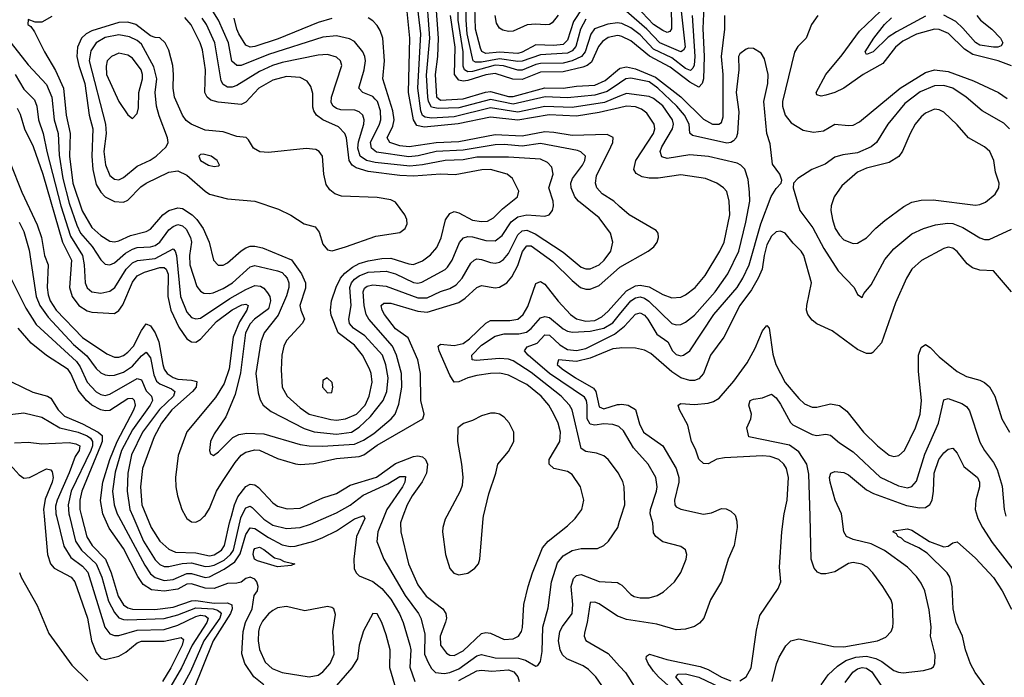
# Model space of a CAD drawing. Header units: inches. Extents: x 884549 to 1028252, y 526810 to 653624.
# Tile 607 of 656: x 967352 to 971698, y 559288 to 562192. Entities that reach past the tile are written whole.
import ezdxf

# ---------------------------------------------------------------- set-up
doc = ezdxf.new("R2010")
doc.units = ezdxf.units.IN
doc.header["$MEASUREMENT"] = 0
for name, color, linetype in [('A9565', 7, 'Continuous'), ('A9566', 7, 'Continuous'), ('A9575', 7, 'Continuous'), ('A9576', 7, 'Continuous')]:
    doc.layers.add(name, color=color, linetype=linetype)

msp = doc.modelspace()

# ---------------------------------------------------------------- linework, layer by layer
at = {"layer": 'A9565', "color": 5}
for points, elevation in [([(967459.6, 560000), (967474.2, 559830), (967488.3, 559790), (967504.3, 559770), (967578.8, 559730), (967595.1, 559710), (967651.5, 559550), (967668.5, 559450), (967690, 559398.5), (967710, 559373.4), (967730, 559367), (967790, 559381.8), (967821, 559399), (967870, 559441.1), (967890, 559448.5), (967990, 559448.2), (968064.7, 559464.7), (968074.9, 559454.9), (968069.3, 559430), (968018.7, 559330), (967982.2, 559270)], 2620), ([(967513.9, 560000), (967546.9, 559866.9), (967578, 559818), (967630, 559779.5), (967652.2, 559752.2), (967728.1, 559510), (967750, 559480.7), (967770, 559472.9), (967790, 559472.8), (967870, 559497), (967990, 559500), (968050, 559518), (968130, 559557.2), (968150, 559562.3), (968170, 559560.4), (968184.4, 559550), (968177.8, 559530), (968113.5, 559430), (968066.5, 559330), (968019.9, 559250)], 2640), ([(967571.6, 560000), (967598.6, 559890), (967625.2, 559850), (967689.9, 559789.9), (967714.9, 559730), (967744.8, 559624.8), (967770, 559574), (967790, 559551.7), (967810, 559543.2), (967830, 559541.5), (967990, 559548.4), (968050, 559564.4), (968130, 559595.6), (968206.4, 559590), (968225.1, 559585.1), (968236.7, 559576.7), (968240.8, 559570), (968235.2, 559550), (968164.5, 559450), (968105.4, 559314.6), (968060.7, 559230)], 2660), ([(967625.3, 560000), (967648.3, 559908.3), (967671.6, 559870), (967730.8, 559810), (967756.6, 559750), (967786.9, 559646.9), (967810, 559608.6), (967830, 559595.1), (967850, 559589.8), (967948, 559588), (968030, 559598.1), (968110, 559625.5), (968130, 559626.8), (968210, 559616.4), (968270, 559616.6), (968287.7, 559607.7), (968290.4, 559590), (968283.1, 559570), (968205.5, 559450), (968117.6, 559230)], 2680), ([(968430, 559255.7), (968385.7, 559290), (968345.4, 559350), (968332.7, 559392.7), (968337.8, 559490), (968348.8, 559530), (968378.8, 559590), (968387.2, 559650), (968402, 559670), (968404.6, 559690), (968399.1, 559710), (968390, 559722), (968370, 559730.3), (968350, 559725), (968330, 559708.4), (968310, 559703.5), (968270, 559702.9), (968210, 559680.4), (968170, 559682.2), (968110, 559701.7), (968090, 559699.4), (968050, 559678.2), (967990, 559668.1), (967934.4, 559674.4), (967897.5, 559697.5), (967872.9, 559732.9), (967810, 559856.9), (967746.8, 559946.8), (967723.8, 560000)], 2720), ([(967788.3, 560000), (967904, 559784), (967930, 559745.4), (967950, 559728.4), (967990, 559715.5), (968030, 559720.9), (968090, 559747.2), (968110, 559747.2), (968170, 559729), (968190, 559732), (968254.8, 559765.2), (968301.9, 559798.1), (968325.9, 559834.1), (968350, 559918.7), (968370, 559948.7), (968390, 559945.8), (968450, 559905.4), (968510, 559873.8), (968546.3, 559866.3), (968567.7, 559867.7), (968650, 559889.1), (968690, 559905.4), (968750, 559935.1), (968830, 559987.7), (968863.8, 560000)], 2740), ([(967851.8, 560000), (967899.1, 559890), (967950, 559806.4), (967970, 559785.8), (967990, 559777.7), (968010, 559777.1), (968069.6, 559790.4), (968110, 559793.7), (968170, 559778), (968190, 559778.5), (968210, 559782.9), (968254.7, 559805.3), (968282.8, 559830), (968295.2, 559850), (968327.7, 559992.3), (968331.5, 560000)], 2760), ([(967911.6, 560000), (967932.2, 559950), (967970.1, 559890), (968010, 559853.6), (968040.5, 559840.5), (968130, 559837.6), (968190, 559825.4), (968210, 559828.4), (968242.8, 559850), (968255.7, 559870), (968278.1, 559970), (968286.6, 560000)], 2780), ([(968084, 560000), (968089.5, 559990), (968110, 559974.3), (968130, 559972.8), (968150, 559983), (968166.6, 560000)], 2820), ([(968417, 560000), (968430, 559986.9), (968470, 559960.8), (968530, 559944.8), (968590, 559949.2), (968635.7, 559964.3), (968717, 560000)], 2760), ([(968871, 560000), (968875.6, 559990), (968838.8, 559910), (968827.2, 559810), (968829, 559769), (968837.6, 559750), (968850, 559736.9), (968910, 559711.4), (968950, 559680.4), (968990, 559632.8), (969027.9, 559567.9), (969044.4, 559530), (969074.6, 559430), (969077.9, 559410), (969073.3, 559333.3), (969095.4, 559270)], 2740), ([(968960.4, 560000), (968933.3, 559930), (968928.7, 559888.7), (968959.8, 559810), (969052.9, 559650), (969111.8, 559570), (969121.9, 559550), (969140.5, 559480.5), (969139.4, 559390), (969154.2, 559354.2), (969170, 559326.6), (969187.8, 559310), (969225.2, 559305.2), (969250, 559309.8), (969290, 559326.1), (969370, 559383.5), (969390, 559388.4), (969450, 559374), (969553.2, 559373.2), (969583.8, 559363.8), (969630, 559338.3), (969638.8, 559341.2), (969650, 559358.8), (969657.5, 559402.5), (969660.5, 559510), (969684.4, 559595.6), (969699.4, 559710), (969725.8, 559794.2), (969750, 559825.4), (969790, 559848), (969830, 559857.4), (969902.6, 559857.4), (969930, 559870.2), (969950.8, 559890), (969991.4, 559950), (970000, 559977.1)], 2760), ([(969043.5, 560000), (969032.3, 559970), (969033.7, 559930), (969068.8, 559790), (969110, 559696.3), (969145.9, 559645.9), (969219.4, 559590), (969233, 559570), (969235.6, 559550), (969231.5, 559531.5), (969208.3, 559470), (969210, 559430.4), (969235.1, 559395.1), (969250, 559385.5), (969270, 559384.7), (969310, 559406), (969390, 559482), (969410, 559486.6), (969430, 559483.4), (969490, 559456), (969530, 559458.3), (969553.8, 559470), (969567.5, 559490), (969571.8, 559508.2), (969577.8, 559610), (969596.2, 559690), (969614.8, 559750), (969659.7, 559860.3), (969683.9, 559890), (969770, 559957.6), (969802.9, 559990), (969810.4, 560000)], 2780), ([(969237.2, 560000), (969230, 559986.6), (969219.5, 559950), (969218.7, 559930), (969231.2, 559830), (969250, 559769.2), (969268.3, 559748.3), (969290, 559740.1), (969330, 559748.3), (969360.3, 559770), (969376.4, 559790), (969383.5, 559810), (969397.5, 559990), (969399.7, 560000)], 2820), ([(967351.7, 559751.7), (967359.3, 559730), (967430, 559605.8), (967481.1, 559481.1), (967581.6, 559341.6), (967652.5, 559272.5)], 2580), ([(969950.8, 559210), (969894.2, 559290), (969862.5, 559322.5), (969839.3, 559339.3), (969767.2, 559370), (969747.3, 559387.3), (969737.4, 559410), (969730.8, 559450), (969736, 559490), (969747.2, 559512.8), (969790.8, 559570), (969793.8, 559610), (969785.4, 559690), (969795.8, 559724.2), (969810, 559738.3), (969830, 559742.3), (969910, 559711.4), (969990, 559706.8), (970000, 559701.4)], 2740), ([(970000, 559554.8), (969990, 559558.7), (969910, 559612.7), (969890, 559620.8), (969870, 559618.5), (969857.3, 559530), (969844.9, 559484.9), (969843.5, 559470), (969850.7, 559450.7), (969950, 559393.9), (970000, 559338.1)], 2720), ([(969015.7, 559230), (968986, 559330), (968986.7, 559410), (968970, 559476), (968950, 559530.5), (968930, 559568), (968910, 559570.3), (968870, 559494), (968850, 559431), (968843.1, 559370), (968818, 559330), (968710, 559207.3)], 2720), ([(969290, 559274.9), (969370, 559317.5), (969390, 559320.1), (969435.3, 559315.3), (969510, 559320.7), (969532.5, 559312.5), (969550.1, 559290), (969556.4, 559270)], 2740)]:
    msp.add_lwpolyline(points, dxfattribs=dict(at, elevation=elevation))
for points, elevation in [([(968490, 559775.6), (968402.3, 559802.3), (968387.9, 559810), (968382.9, 559830), (968385.9, 559850), (968390, 559857.3), (968410, 559863.1), (968430, 559852.8), (968476, 559816), (968500.3, 559810), (968519.4, 559799.4), (968566.8, 559790), (968550, 559782.4)], 2720), ([(968710, 559601.1), (968610, 559582.2), (968530, 559600.8), (968490, 559594.4), (968470, 559583.7), (968450, 559567.9), (968423.5, 559536.5), (968410.5, 559510), (968406.5, 559490), (968405, 559450), (968411, 559411), (968435.9, 559355.9), (968466.9, 559326.9), (968510, 559310.1), (968630, 559290.7), (968670, 559298.1), (968690, 559312.7), (968722.9, 559350), (968739.6, 559390), (968734.6, 559490), (968746, 559566), (968738.3, 559590), (968730, 559596.8)], 2740)]:
    msp.add_lwpolyline(points, close=True, dxfattribs=dict(at, elevation=elevation))
at = {"layer": 'A9566', "color": 5}
for points, elevation in [([(970000, 561802.7), (969910, 561781.6), (969810, 561766.2), (969688.3, 561771.7), (969550, 561747.5), (969430, 561762.1), (969287.8, 561732.2), (969137.5, 561717.5), (969104.2, 561724.2), (969090.6, 561750), (969068.4, 561870), (969074.1, 562110), (969051.9, 562331.9)], 2780), ([(970000, 561853.5), (969933.6, 561826.4), (969790, 561804.2), (969670, 561808.1), (969550, 561783.3), (969430, 561802.8), (969270, 561762.7), (969170, 561756.6), (969141.1, 561761.1), (969129.4, 561769.4), (969122.8, 561790), (969109.8, 561889.8), (969121.8, 562130), (969099.5, 562330)], 2760), ([(970000, 561911.9), (969944.6, 561875.4), (969890, 561858.8), (969770, 561847.2), (969671.8, 561851.8), (969530, 561819.4), (969430, 561839.7), (969290, 561802.9), (969199.4, 561799.4), (969170, 561806), (969156.7, 561830), (969152.9, 561850), (969146.8, 561946.8), (969161.6, 562110), (969145.4, 562330)], 2740), ([(969187.2, 562272.8), (969199.2, 562110), (969196.1, 562030), (969185.9, 561950), (969191, 561851), (969210, 561836.5), (969310, 561841.7), (969407.6, 561872.4), (969430, 561875.1), (969510, 561852.4), (969530, 561852.4), (969670, 561890.5), (969751, 561889), (969810, 561898.2), (969890, 561902.3), (969936.1, 561923.9), (970000, 561975.8)], 2720), ([(970000, 562176.4), (969990, 562177.9), (969948.2, 562171.8), (969888.9, 562151.1), (969872.1, 562127.9), (969848.3, 562050), (969831.3, 562028.7), (969790.5, 562009.5), (969750, 562000.3), (969650, 561997.8), (969630, 561993.9), (969570, 561968.8), (969550, 561969.7), (969487.7, 561987.7), (969450, 561990.7), (969350, 561962.5), (969330, 561962.1), (969315.6, 561970), (969310, 561986.4), (969309.8, 562050), (969287.9, 562190), (969288.7, 562270)], 2660), ([(969850, 562193.7), (969826.6, 562150), (969807, 562073), (969790, 562054.5), (969770, 562044.4), (969650, 562036.9), (969570, 562009), (969550, 562007.3), (969470, 562019.7), (969390, 562004.6), (969363.7, 562003.7), (969354, 562010), (969350, 562022.2), (969327.3, 562130), (969322.9, 562190), (969323.5, 562270)], 2640), ([(969836.4, 562243.6), (969796.5, 562183.5), (969770, 562101.4), (969750, 562082.7), (969710, 562078.4), (969630, 562080.8), (969570, 562048.3), (969550, 562042.8), (969470, 562048.9), (969410, 562042.9), (969392.1, 562052.1), (969385.6, 562065.6), (969363.9, 562150), (969360.8, 562250)], 2620), ([(967331.8, 561950), (967370, 561885.6), (967417.6, 561837.6), (967427.5, 561810), (967434.7, 561750), (967456.2, 561690), (967472, 561610), (967533.6, 561370), (967576.2, 561236.2), (967628.9, 561150), (967637.4, 561110), (967641.1, 561030), (967650, 561007.7), (967670, 560990.8), (967710, 560984.6), (967750, 560993.1), (967772.6, 561010), (967821.5, 561090), (967850, 561118), (967871.4, 561128.6), (967950, 561138.2), (968030, 561179.8), (968038.6, 561170), (968043.8, 561150), (968062.1, 560970), (968090, 560900.9), (968110, 560877.5), (968130, 560870.6), (968150, 560874.3), (968279.5, 560960.5), (968350, 561001), (968390, 561017.7), (968415.2, 561015.2), (968430, 561006), (968446.1, 560986.1), (968455.5, 560970), (968459.4, 560950), (968450, 560914.9), (968388.9, 560870), (968370, 560849.4), (968349.3, 560810), (968327.3, 560632.7), (968303.7, 560536.3), (968261.4, 560438.6), (968210, 560363.6), (968194.6, 560330), (968190.5, 560290.5), (968194.8, 560274.8), (968207.9, 560267.9), (968230, 560284.4), (968292.6, 560347.4), (968319.9, 560360.1), (968354.3, 560365.7), (968430, 560363), (968590, 560316.6), (968630, 560309.7), (968688.3, 560308.3), (968830, 560318.4), (968870, 560335.6), (968914.6, 560365.4), (968991, 560430), (969008.7, 560450), (969025.7, 560494.3), (969039.1, 560570), (969037.7, 560630), (969015.7, 560710), (968996.8, 560750), (968892.8, 560870), (968881, 560890), (968871.8, 560930), (968867.8, 560990), (968873.9, 561006.1), (968885.3, 561014.7), (968910, 561020.6), (968970, 561014.8), (969110, 560964.2), (969150, 560963.3), (969208.8, 560991.2), (969250, 561004.6), (969278.3, 561021.7), (969304.7, 561050), (969343.6, 561116.4), (969358.5, 561130), (969370, 561135.3), (969390, 561133.2), (969430, 561119.1), (969450, 561116.9), (969470, 561121.2), (969487.3, 561132.7), (969510, 561158.9), (969550, 561241.5), (969570, 561259.4), (969590, 561262), (969626.7, 561246.7), (969750, 561165.3), (969830, 561099.9), (969850, 561091.8), (969870, 561091.3), (969910, 561110.1), (969931.6, 561130), (969960.8, 561170), (969969.2, 561210), (969960.2, 561250), (969910, 561316.3), (969818.5, 561390), (969802.7, 561410), (969785.4, 561450), (969785, 561470), (969791.2, 561490), (969835.5, 561550), (969846.5, 561570), (969848.9, 561590), (969828.9, 561608.9), (969813.7, 561613.7), (969650, 561645.1), (969570, 561633.7), (969490, 561640.4), (969450, 561639), (969310, 561615.2), (969190.8, 561609.2), (969110.2, 561590.2), (969070, 561586.3), (968927.5, 561607.5), (968905.1, 561625.1), (968900.7, 561650), (968940.8, 561730), (968946.6, 561750), (968945, 561790), (968930.9, 561830), (968921.3, 561841.3), (968910, 561852.2), (968866.9, 561870), (968849.3, 561889.3), (968871.7, 561970), (968877.9, 562010), (968875.2, 562030), (968866.2, 562050), (968830, 562095.2), (968808, 562108), (968750, 562120.8), (968690, 562114.7), (968450, 562038.4), (968330, 561989.5), (968310, 561988.9), (968289.1, 562009.1), (968274.1, 562090), (968230, 562190), (968205, 562230)], 2840), ([(967493.4, 562206.6), (967450, 562181), (967420.5, 562180.5), (967390, 562192.7), (967388.5, 562170), (967401.6, 562161.6), (967418.2, 562138.2), (967461.1, 562050), (967510, 561968.2), (967545.2, 561890), (967557.7, 561770), (967575.6, 561690), (967572.3, 561590), (967586.1, 561470), (967628.1, 561348.1), (967670, 561274.3), (967710, 561238.7), (967750, 561214.5), (967770, 561211), (967790, 561215), (967841, 561239), (967910, 561257.3), (967930, 561267.4), (967983.5, 561330), (968010, 561349.7), (968050, 561361.6), (968070, 561358.4), (968114, 561330), (968133.7, 561310), (968161.3, 561270), (968188.1, 561210), (968206.8, 561130), (968228.1, 561108.1), (968250, 561107.9), (968270, 561118.4), (968330, 561171.2), (968350, 561184.9), (968370, 561191.4), (968390, 561191.8), (968423.9, 561183.9), (968552.3, 561132.3), (968596.5, 561070), (968613.1, 561030), (968613, 561007), (968588.7, 560930), (968592.4, 560910), (968609.4, 560870), (968598.9, 560850), (968530, 560775.2), (968517.3, 560750), (968508.6, 560710), (968505.5, 560645.5), (968510.2, 560570), (968533.2, 560530), (968590, 560478.2), (968630, 560450.7), (968726, 560426), (968750, 560423.9), (968790, 560429.6), (968839.2, 560450), (968876.5, 560490), (968894.6, 560530), (968907.9, 560592.1), (968903.4, 560630), (968896.2, 560650), (968864.8, 560710), (968830, 560754.6), (968757.6, 560810), (968726.7, 560886.7), (968723.2, 560910), (968728.3, 560950), (968748.5, 561011.5), (968768.5, 561050), (968787.6, 561072.4), (968820.9, 561099.1), (968850, 561114.9), (968890, 561127.9), (968950, 561137.4), (968990, 561138.5), (969070, 561113.3), (969090, 561111), (969130, 561127.7), (969165.7, 561154.3), (969193.8, 561186.2), (969211.8, 561228.2), (969232.1, 561307.9), (969250, 561336.3), (969270, 561344.3), (969290, 561338.9), (969350, 561306.1), (969390, 561300.1), (969417.2, 561302.8), (969443.4, 561316.6), (969482.9, 561357.1), (969549.8, 561410), (969554.5, 561434.5), (969527.2, 561490), (969504.2, 561510), (969430, 561530.6), (969391.1, 561528.9), (969273.6, 561506.4), (969209.1, 561509.1), (969090, 561500.4), (969030, 561503.4), (968890, 561520.9), (968837.2, 561537.2), (968819.5, 561550), (968806.9, 561570), (968794.4, 561670), (968787.4, 561690), (968759.5, 561719.5), (968690.2, 561750.2), (968661.5, 561770), (968649.6, 561789.6), (968646.1, 561806.1), (968645.3, 561865.3), (968636.9, 561896.9), (968620.6, 561920.6), (968590, 561936.7), (968530, 561941.3), (968470, 561924.9), (968408.3, 561890), (968350, 561828), (968330, 561817.4), (968227.7, 561827.7), (968196.1, 561836.1), (968178.9, 561850), (968169.2, 561870), (968172.4, 561970), (968158.7, 562058.7), (968148, 562090), (968108.8, 562168.8), (968081.7, 562201.7)], 2880), ([(970000, 562120.3), (969990, 562122.6), (969950, 562112.9), (969924.1, 562095.9), (969907, 562073), (969875.7, 562004.3), (969856.8, 561990), (969837.1, 561982.9), (969750, 561961.3), (969650, 561960.3), (969570, 561927.9), (969529.1, 561929.1), (969450, 561954), (969410, 561948.9), (969330, 561923.1), (969310, 561920.3), (969290, 561924.6), (969271.2, 561950), (969273.8, 562070), (969253.2, 562210)], 2680), ([(969728.2, 562211.8), (969702.1, 562177.9), (969690, 562170.5), (969671.3, 562168.7), (969630, 562172.6), (969591.4, 562168.6), (969530, 562140.5), (969510, 562139.3), (969485, 562145), (969470, 562154.3), (969456.7, 562176.7), (969450, 562210)], 2580), ([(967264.1, 562150), (967390, 561992.1), (967470, 561905.5), (967494.5, 561850), (967504.1, 561750), (967522.5, 561690), (967526.3, 561593.7), (967542, 561490), (967570, 561381.7), (967604.3, 561284.3), (967620.8, 561250), (967671.3, 561190), (967710, 561130.9), (967730, 561112.9), (967750, 561110.1), (967770, 561118.9), (967819.7, 561160.3), (967850, 561179.2), (967870, 561185.7), (967930, 561188.8), (967950, 561194.3), (967970.3, 561210), (968010, 561263.6), (968030, 561279.4), (968050, 561287), (968070, 561282.2), (968087.3, 561267.3), (968106, 561230), (968110.4, 561210), (968100.9, 561150), (968103.1, 561110), (968134.2, 561014.2), (968150, 560992.8), (968165, 560985), (968190, 560982.8), (968206.3, 560986.3), (968250, 561004.3), (968290.9, 561030), (968370, 561101.1), (968390, 561106.9), (968490, 561082.8), (968510, 561075), (968522.9, 561062.9), (968533.1, 561050), (968539.7, 561030), (968540.4, 561010), (968530, 560972), (968492.4, 560887.6), (968431.1, 560810), (968415.7, 560770), (968394.9, 560630), (968404.7, 560544.7), (968413.1, 560513.1), (968426.5, 560490), (968461.4, 560461.4), (968607.3, 560387.3), (968652, 560372), (968750, 560361.8), (968815.9, 560370), (968850, 560392.5), (968899.8, 560440.2), (968956, 560510), (968973.2, 560550), (968978.5, 560610), (968967.9, 560667.9), (968953.1, 560710), (968875.8, 560795.8), (968825.4, 560830), (968807.6, 560850), (968805.4, 560870), (968814.4, 560930), (968809.9, 561010), (968816.3, 561030), (968830, 561046.7), (968850, 561061), (968890, 561076.9), (968970, 561081.4), (969010, 561070.4), (969090, 561031.4), (969110, 561028.7), (969127.3, 561032.7), (969230, 561088.5), (969240.9, 561099.1), (969260.3, 561130), (969292.6, 561207.4), (969311.1, 561228.9), (969330, 561234.6), (969350, 561233.4), (969410, 561216.5), (969450, 561216.2), (969481, 561239), (969521.1, 561298.9), (969550, 561320.8), (969590, 561330.4), (969670, 561324.4), (969689.1, 561330.9), (969703.8, 561350), (969707.6, 561370), (969706, 561390), (969687.8, 561450), (969706.8, 561510), (969700.4, 561540.4), (969680.8, 561560.8), (969650, 561575.6), (969510, 561585.6), (969370, 561584.7), (969310, 561573.8), (969229.4, 561570.6), (969130, 561550.8), (969074.2, 561545.8), (968920.9, 561560.9), (968882.8, 561570), (968854.9, 561590), (968845.2, 561625.2), (968847.1, 561652.9), (968870.7, 561730), (968872.1, 561750), (968866, 561770), (968850, 561784.6), (968831.8, 561791.8), (968770, 561793.8), (968750, 561800.3), (968735, 561810), (968726.9, 561826.9), (968727.8, 561850), (968773.2, 561990), (968767.3, 562010), (968750, 562026.7), (968710, 562037.5), (968670, 562035.7), (968510, 562003), (968468.6, 561990), (968410, 561963.7), (968310, 561901.2), (968290, 561894.1), (968270, 561894.2), (968250, 561905.2), (968241.2, 561921.2), (968214, 562090), (968176.6, 562170), (968158.2, 562198.2)], 2860), ([(968730, 562197.3), (968670, 562179), (968493.3, 562106.7), (968390, 562073.5), (968370, 562071.1), (968350, 562079.6), (968319.5, 562130), (968309.9, 562150), (968298.2, 562198.2)], 2820), ([(970000, 561367.4), (969974.6, 561390), (969923.3, 561423.3), (969899.4, 561450), (969893.7, 561470), (969897.9, 561502.1), (969961.4, 561630), (969969.5, 561650), (969971, 561671), (969945.5, 561685.5), (969790, 561680.7), (969710, 561694.2), (969670, 561696.3), (969570, 561676.9), (969450, 561683), (969290, 561652.8), (969190, 561647.7), (969070.5, 561630.5), (969030, 561635.2), (968986, 561650), (968974.4, 561670), (968998.3, 561721.7), (969004.8, 561750), (968998.9, 561790), (968954.7, 561930), (968961.5, 562010), (968954.4, 562110), (968943.6, 562143.6), (968930, 562166.5), (968910, 562187.3), (968890, 562200.3)], 2820), ([(967341.6, 561801.6), (967354.5, 561774.5), (967373.1, 561710), (967411.8, 561631.8), (967454.4, 561510), (967541, 561210), (967580.6, 561130), (967571.5, 561010), (967583.5, 560970), (967613.4, 560930), (967650, 560906.3), (967670, 560899.9), (967770, 560894.2), (967790, 560907.4), (967806.9, 560933.1), (967850, 561032.7), (967870, 561061.4), (967902.5, 561077.5), (967970, 561097.5), (967990, 561098.2), (967998.7, 561090), (968007.9, 561067.9), (968005.5, 560970), (968018.9, 560910), (968053.8, 560833.8), (968090, 560783), (968110, 560768.9), (968130, 560768.5), (968150, 560780.9), (968221.2, 560858.8), (968290, 560910.9), (968332.3, 560932.3), (968350, 560935.7), (968360.7, 560930), (968354.6, 560910), (968321.9, 560858.1), (968294.9, 560790), (968276.2, 560650), (968254.4, 560585.6), (968215.9, 560524.1), (968090, 560372.9), (968052.3, 560267.7), (968039.6, 560170), (968041, 560130), (968048.7, 560090), (968067.3, 560030), (968084, 560000)], 2820), ([(967310, 561560.5), (967361.4, 561430), (967430, 561285.9), (967448.7, 561230), (967461.5, 561150), (967477.3, 561110), (967473.3, 561010), (967477.4, 560977.4), (967486.9, 560950), (967513.2, 560910), (967630, 560788.1), (967736.8, 560716.8), (967770, 560702), (967790, 560702.3), (967810, 560709.3), (967830, 560723.3), (967853.8, 560750), (967890, 560819.8), (967910, 560848.7), (967930, 560839.8), (967950, 560809.6), (967966.6, 560770), (967983.5, 560670), (967989.6, 560649.6), (968002.3, 560630), (968030, 560611.6), (968050, 560604.5), (968110, 560600.8), (968133.9, 560593.9), (968130.7, 560570), (968114.9, 560550), (968023.5, 560470), (967977.6, 560410), (967945.1, 560350), (967893.6, 560210), (967885.5, 560130), (967891, 560050), (967911.6, 560000)], 2780), ([(967350, 561298.6), (967370, 561256.5), (967394, 561174), (967424.8, 560970), (967441.1, 560930), (967478.3, 560878.3), (967590, 560758.5), (967648, 560708), (967690, 560651.9), (967710, 560633.4), (967730, 560623.9), (967750, 560620.7), (967770, 560621.9), (967810, 560635.7), (967850, 560662.6), (967890, 560707.8), (967910, 560723.7), (967930, 560698.6), (967943.6, 560623.6), (967955.8, 560595.8), (967970, 560583.7), (968021.5, 560561.5), (968036.4, 560550), (968030.4, 560530), (967969.3, 560470.7), (967894.3, 560370), (967846.1, 560270), (967829.1, 560189.1), (967826.5, 560110), (967838.8, 560030), (967851.8, 560000)], 2760), ([(968166.6, 560000), (968170, 560003.5), (968190, 560033.8), (968221.4, 560110), (968246.6, 560153.4), (968302.6, 560237.4), (968330, 560268.6), (968350, 560282.8), (968390, 560292.8), (968410, 560291.1), (968490, 560254.2), (968569.2, 560230.8), (968590, 560228.6), (968650, 560231.7), (968750, 560254.4), (968850, 560263.1), (968871, 560270), (968930, 560313.9), (969130.8, 560430), (969136.5, 560450), (969122.1, 560510), (969120.6, 560630), (969108.6, 560690), (969066.7, 560786.7), (969010, 560826.9), (968962.2, 560890), (968951.3, 560910), (968947.2, 560930), (968959.1, 560940.9), (968990, 560940.9), (969110, 560905), (969150, 560901.2), (969290, 560943.6), (969317.9, 560962.1), (969370, 561009.1), (969390, 561018.5), (969450, 561008.6), (969470, 561010.6), (969502.4, 561030), (969523.6, 561056.4), (969550, 561106.6), (969571.9, 561168.1), (969590, 561193.1), (969610, 561192.8), (969704.9, 561124.9), (969790, 561040.8), (969827.5, 561010), (969850, 561001.8), (969870, 561001.7), (969910, 561017.6), (970000, 561097.7)], 2820), ([(967312.5, 561050), (967378.8, 560918.8), (967425.5, 560845.5), (967602.4, 560682.4), (967619, 560659), (967650, 560591.2), (967690, 560549.2), (967710, 560537.2), (967730, 560533.3), (967750, 560538.2), (967870, 560607.2), (967890, 560601.6), (967910, 560553.4), (967933.2, 560530), (967937.9, 560510), (967927.8, 560490), (967850, 560381.4), (967801.5, 560290), (967773.6, 560193.6), (967762.3, 560110), (967768.8, 560050), (967782.9, 560010), (967788.3, 560000)], 2740), ([(969810.4, 560000), (969832.8, 560030), (969841.2, 560070), (969827.4, 560130), (969790, 560183.5), (969770, 560196.8), (969710, 560210.6), (969688.8, 560230), (969688.2, 560250), (969735.4, 560330), (969738.4, 560370), (969728.5, 560410), (969710, 560450.7), (969688.1, 560490), (969653.8, 560530), (969590, 560580.5), (969510, 560621.7), (969470.9, 560630.9), (969430, 560630.3), (969370, 560620.8), (969330, 560609.9), (969290, 560592.5), (969270, 560591.3), (969250, 560622.4), (969202.9, 560730), (969198.3, 560750), (969210, 560759.8), (969270, 560752.9), (969310, 560761.5), (969337.9, 560782.1), (969410, 560851.8), (969430, 560863.3), (969515.9, 560864.1), (969550.6, 560870), (969574.2, 560890), (969594.6, 560925.4), (969630, 561026.4), (969650, 561035.9), (969670, 561024.1), (969728.5, 560948.5), (969783.3, 560890), (969810, 560870.9), (969850, 560860.2), (969890, 560864.3), (969920.8, 560879.2), (969950, 560905.2), (970000, 560960.8)], 2780), ([(970000, 560179.4), (969994.4, 560190), (969950, 560249.8), (969930, 560266), (969897.4, 560277.4), (969850, 560285.3), (969830, 560298.2), (969790.4, 560470), (969778.3, 560490), (969742.1, 560530), (969610, 560634.1), (969530, 560685.7), (969510, 560692.4), (969470, 560696.2), (969366.4, 560686.4), (969349.7, 560690), (969347, 560710), (969390, 560755.2), (969450, 560794.7), (969490, 560805.6), (969554.7, 560805.3), (969588.3, 560811.7), (969610, 560827.8), (969650, 560875.5), (969670, 560881.7), (969690, 560876.9), (969750, 560827.4), (969770, 560816.1), (969792.4, 560812.4), (969870, 560816.6), (969930, 560829.4), (969970, 560853.1), (970000, 560889.5)], 2760), ([(967723.8, 560000), (967719.5, 560010), (967709.4, 560069.4), (967719.5, 560150), (967750.4, 560250), (967782.1, 560330), (967856.2, 560470), (967862.9, 560490), (967859.3, 560510), (967850, 560519.8), (967830, 560517.9), (967750, 560466.2), (967730, 560464.2), (967710, 560468.6), (967670.1, 560490), (967647.6, 560510), (967610, 560555.7), (967578.1, 560630), (967566.7, 560646.7), (967470, 560709.2), (967403.2, 560763.2), (967346.1, 560830)], 2720), ([(970000, 560392.7), (969996.2, 560396.2), (969970, 560404.1), (969930, 560408), (969890, 560401.3), (969870, 560405.7), (969856.6, 560430), (969857.2, 560490), (969853.8, 560510), (969845.2, 560525.2), (969690, 560629.4), (969595.7, 560710), (969580.2, 560730), (969592.3, 560747.7), (969635.7, 560764.3), (969670, 560800.4), (969690, 560798.4), (969735.8, 560755.8), (969770, 560736.1), (969810, 560730.6), (969850, 560740.2), (969977.1, 560802.9), (970000, 560821.3)], 2740), ([(970000, 560741.8), (969970, 560738), (969870, 560698.1), (969810, 560682.2), (969729.6, 560690), (969724.9, 560670), (969745.6, 560650), (969804.9, 560610), (969885.1, 560565.1), (969894.7, 560550), (969910, 560482.9), (969930, 560474.2), (969990, 560492.7), (970000, 560493.6)], 2720), ([(967270, 560614.6), (967410, 560547.2), (967475.2, 560530), (967490, 560521), (967521.4, 560470), (967550, 560442), (967630, 560407.3), (967699, 560370), (967715.5, 560355.5), (967715.6, 560330), (967709, 560310), (967625.9, 560110), (967618.2, 560070), (967617.7, 560030), (967625.3, 560000)], 2680), ([(967310, 560449.3), (967370, 560456.4), (967450, 560437), (967529.8, 560389.8), (967610, 560370.7), (967650, 560354.7), (967664.2, 560344.2), (967673, 560330), (967672.8, 560310), (967665.8, 560290), (967579.1, 560110), (967566.6, 560050), (967569.2, 560010), (967571.6, 560000)], 2660), ([(969399.7, 560000), (969422, 560098), (969453.9, 560190), (969462.9, 560230), (969510, 560284.8), (969533.6, 560330), (969533.2, 560370), (969512.5, 560412.5), (969490, 560437.3), (969470, 560449.8), (969450, 560454.9), (969430, 560454.7), (969390, 560443.4), (969350, 560422.5), (969311, 560409), (969286.3, 560390), (969284.5, 560330), (969302.7, 560230), (969307.3, 560172.7), (969305, 560135), (969295.9, 560110), (969237.2, 560000)], 2820), ([(967330, 560324.3), (967390, 560326.7), (967450, 560319.8), (967570, 560325), (967599.7, 560319.7), (967617.5, 560310), (967615.2, 560290), (967597.3, 560262.7), (967570.9, 560190.9), (967517.5, 560070), (967510, 560044.5), (967511.4, 560010), (967513.9, 560000)], 2640), ([(968286.6, 560000), (968300.8, 560050), (968315.5, 560084.5), (968350, 560130.5), (968370, 560141), (968390, 560138.8), (968406.4, 560126.4), (968470, 560058), (968490, 560043.5), (968532.3, 560032.3), (968590, 560034.9), (968690, 560080.5), (968750, 560100.5), (968810, 560136.1), (968927.5, 560172.5), (969010, 560231.9), (969090, 560263.4), (969110, 560266.7), (969130, 560262.3), (969143.7, 560250), (969152.1, 560230), (969148.1, 560190), (969128.6, 560151.4), (969084.2, 560090), (969062.3, 560050), (969043.5, 560000)], 2780), ([(966973.3, 560000), (966983.8, 560010), (967049.3, 560050.7), (967130, 560150.5), (967210, 560223.9), (967230, 560237.1), (967270, 560244.8), (967290, 560238.4), (967310, 560226.5), (967350, 560182.6), (967370, 560167.7), (967395.6, 560170), (967470, 560209.3), (967490, 560204.4), (967495.7, 560195.7), (967499.9, 560170), (967495.7, 560150), (967465.2, 560074.8), (967457, 560030), (967459.6, 560000)], 2620), ([(968717, 560000), (968750, 560014.4), (968810, 560048.4), (968867.7, 560092.3), (968977.1, 560142.9), (969030, 560174.7), (969054.7, 560174.7), (969052.4, 560150), (969041.2, 560130), (968971.9, 560030), (968960.4, 560000)], 2760), ([(968331.5, 560000), (968350, 560037.3), (968370, 560044.1), (968378.6, 560038.6), (968417, 560000)], 2760), ([(968863.8, 560000), (968870, 560002.3), (968871, 560000)], 2740)]:
    msp.add_lwpolyline(points, dxfattribs=dict(at, elevation=elevation))
for points, elevation in [([(967830, 562181.6), (967790, 562179.1), (967670, 562142.2), (967646.1, 562130), (967624.6, 562110), (967607.5, 562070), (967605, 562030), (967612.6, 561990), (967639.7, 561910), (967658.9, 561770), (967674.9, 561710), (967670, 561590), (967674.4, 561530), (967690, 561464.1), (967710, 561430.6), (967730, 561409.6), (967770, 561388.7), (967810, 561386.8), (967830, 561395.5), (967886.5, 561453.5), (967910, 561469.6), (968010, 561518.5), (968050, 561525.2), (968090, 561505.8), (968170, 561434.7), (968190, 561422.1), (968270, 561401.5), (968390, 561390.1), (968494.9, 561354.9), (968548.4, 561328.4), (968607.2, 561290), (968656.9, 561276.9), (968673.6, 561253.6), (968690, 561200.8), (968710, 561176.3), (968730.7, 561170.7), (968790, 561189.1), (968923.3, 561236.7), (969030, 561252.7), (969053.6, 561270), (969062.4, 561290), (969061.2, 561310), (969051.6, 561330), (969010, 561386.4), (968990, 561396.2), (968930, 561406.1), (968773.1, 561413.1), (968742.7, 561422.7), (968720.7, 561440.7), (968704.6, 561464.6), (968694.3, 561510), (968688.7, 561588.7), (968674.4, 561610), (968658.5, 561618.5), (968616.3, 561623.7), (968450, 561604.8), (968411.3, 561608.7), (968384.5, 561624.5), (968362.1, 561662.1), (968351.3, 561671.3), (968310, 561675.4), (968250, 561696.7), (968170, 561703.8), (968109.3, 561730), (968087.3, 561747.3), (968070.2, 561770.2), (968035.3, 561850), (968029, 561889), (968031.3, 561950), (968027.5, 561990), (968010, 562057.6), (967994.1, 562090), (967970, 562111.4), (967950, 562112.6), (967930, 562120.6), (967864.1, 562170)], 2920), ([(967790, 562125.3), (967730, 562112.5), (967689.6, 562090.4), (967665.7, 562054.3), (967658.4, 562010), (967730.8, 561730), (967733.8, 561690), (967723.6, 561610), (967731.3, 561551.3), (967750, 561504.3), (967770, 561487.2), (967790, 561485.4), (967810, 561495.3), (967870, 561545.4), (967928, 561572), (967954.8, 561590), (967998.7, 561630), (968007.8, 561650), (968005, 561670), (967967.9, 561767.9), (967956.4, 561810), (967950.8, 561870), (967956.8, 561930), (967943.7, 561983.7), (967890, 562084.1), (967870, 562099.9), (967836.1, 562116.1)], 2940), ([(967790, 562043.9), (967756.9, 562030), (967738.9, 562010), (967733.3, 561986.7), (967735.9, 561950), (967790, 561831.3), (967830, 561771.7), (967850, 561755.5), (967870, 561778), (967876.9, 561803.1), (967878.4, 561870), (967893.9, 561930), (967894.3, 561950), (967888.2, 561970), (967850, 562021.6), (967830, 562034.8)], 2960), ([(968162.6, 561597.4), (968150, 561596.9), (968142.6, 561590), (968150.4, 561570), (968186, 561550), (968210, 561543.2), (968230, 561546.4), (968233.3, 561550), (968223.5, 561570), (968197.6, 561590)], 2940), ([(968709.2, 560610.8), (968690, 560599.5), (968688.8, 560570), (968710, 560543.8), (968730, 560546.3), (968734.8, 560570), (968730.6, 560590)], 2920)]:
    msp.add_lwpolyline(points, close=True, dxfattribs=dict(at, elevation=elevation))
at = {"layer": 'A9575', "color": 5}
msp.add_line((970000, 559977.1, 2760), (970007.3, 560000, 2760), dxfattribs=at)
for points, elevation in [([(970511.1, 560000), (970517.8, 559977.8), (970519.2, 559950), (970506, 559870), (970479.5, 559810), (970450, 559712), (970400.2, 559630), (970371, 559549), (970352.3, 559527.7), (970330, 559513), (970290, 559500.2), (970250, 559497.7), (970163.6, 559523.6), (970030, 559543), (970000, 559554.8)], 2720), ([(970000, 559701.4), (970010, 559695.9), (970050, 559653.4), (970064.7, 559644.7), (970090, 559639), (970130, 559639.8), (970165.1, 559650), (970193.8, 559666.2), (970242.6, 559710), (970270, 559750.5), (970293.3, 559810), (970296, 559830), (970290.6, 559850.6), (970270, 559866.6), (970190, 559887.2), (970159.7, 559910), (970150, 559926.6), (970146.6, 559970), (970137.9, 560000)], 2740), ([(970530, 559272.8), (970558, 559290), (970580.2, 559330), (970603.5, 559496.5), (970619.3, 559560.7), (970699.6, 559680.4), (970710.6, 559709.4), (970705.5, 559774.5), (970716.1, 559930), (970724.7, 560000)], 2680), ([(970672.8, 559270), (970691.6, 559348.4), (970703.2, 559376.8), (970732.8, 559427.2), (970755.1, 559450), (970790, 559458), (970943.9, 559423.9), (970990, 559422.6), (971137.6, 559450), (971174, 559466), (971198, 559490), (971206, 559510), (971206.5, 559530), (971204.2, 559610), (971197.8, 559630), (971161.8, 559690), (971118, 559750), (971094.3, 559774.3), (971068.5, 559788.5), (971030, 559795.6), (971009.2, 559790.8), (970950, 559753.8), (970910, 559745.3), (970890, 559745.8), (970873, 559753), (970857.8, 559770), (970845.5, 559810), (970840.2, 560000)], 2660), ([(970890, 559254.6), (970920.4, 559299.6), (970962.1, 559337.9), (970997.5, 559362.5), (971042, 559378), (971090, 559381.1), (971131, 559371), (971157.5, 559357.5), (971210, 559318.8), (971230, 559310.9), (971251.3, 559308.7), (971341.4, 559318.6), (971373.3, 559326.7), (971384.7, 559335.3), (971391.3, 559350), (971391.9, 559388.1), (971372.3, 559470), (971374.9, 559510), (971365.8, 559585.8), (971346.3, 559670), (971330, 559704.7), (971310, 559732.9), (971270, 559774.4), (971168.5, 559848.5), (971110, 559878.4), (971030, 559897.5), (971000.5, 559910), (970989.7, 559930), (970979.9, 560000)], 2640), ([(971577.8, 560000), (971580.8, 559990), (971601.4, 559950), (971643.5, 559883.5), (971770, 559720.2), (971790, 559703.5), (971830, 559688.5), (971850, 559692.7), (971870, 559719.7), (971878.2, 559750), (971880, 559870), (971908.9, 559950), (971916.1, 559990), (971912.8, 560000)], 2640), ([(971611.4, 559251.4), (971569.1, 559309.1), (971548.2, 559348.2), (971526.6, 559410), (971512.5, 559470), (971485.6, 559530), (971472, 559590), (971467.4, 559687.4), (971457.5, 559730), (971444.7, 559750), (971356.5, 559836.5), (971320.1, 559860.1), (971256.8, 559890), (971243.3, 559903.3), (971228.3, 559910), (971221.7, 559921.7), (971206, 559930), (971210, 559935.5), (971270, 559944.4), (971290, 559938), (971367.9, 559887.9), (971430, 559865.1), (971450, 559867.1), (971470, 559882.3), (971490, 559886.5), (971570, 559814.3), (971650, 559728.6), (971688.1, 559670), (971729.3, 559589.3)], 2620), ([(970270, 559201.7), (970171.8, 559290), (970150, 559315.8), (970125.1, 559350), (970116.7, 559370), (970118.5, 559381.5), (970132, 559390), (970207.6, 559367.6), (970355.9, 559335.9), (970390, 559323.3), (970450, 559288.7), (970490, 559273.1)], 2680), ([(970000, 559338.1), (970025.1, 559310), (970063.4, 559250), (970113.2, 559150), (970151.6, 559070), (970154.6, 559050), (970143.5, 559030), (970119.3, 559010), (970090, 558995), (970050, 558982.3), (970010, 558977.1), (970000, 558978.4)], 2720), ([(970311.9, 559211.9), (970248.4, 559290), (970257.9, 559302.1), (970290, 559303.4), (970350, 559289.1), (970510, 559212.2)], 2660), ([(970995, 559265), (971029.1, 559310.9), (971050, 559326.1), (971070, 559332.2), (971090, 559328.8), (971112.4, 559312.4), (971190, 559199.2)], 2620)]:
    msp.add_lwpolyline(points, dxfattribs=dict(at, elevation=elevation))
at = {"layer": 'A9576', "color": 5}
for points, elevation in [([(970372.1, 562250), (970367, 562153), (970372.3, 562030), (970369.8, 561930.2), (970364.6, 561910), (970350, 561894.3), (970310, 561915.8), (970222.3, 561982.3), (970131.4, 562031.4), (970050, 562097.8), (970010, 562118.1), (970000, 562120.3)], 2680), ([(970226.6, 562253.4), (970228.7, 562151.3), (970220.8, 562139.2), (970210, 562135.3), (970190, 562144), (970150, 562171), (970074.1, 562250)], 2620), ([(970000, 561975.8), (970002.3, 561977.7), (970030, 561984.1), (970070, 561975.5), (970158.3, 561938.3), (970270, 561850.7), (970370, 561752.2), (970410, 561730.8), (970437, 561730), (970450, 561737.8), (970456.6, 561763.4), (970457.2, 561950), (970449.2, 562030), (970463.9, 562150), (970464.1, 562210)], 2720), ([(970319.6, 562210), (970331.3, 562028.7), (970328.9, 561991.1), (970322.7, 561977.3), (970312.1, 561967.9), (970290, 561976.7), (970230, 562022.9), (970150, 562061.1), (970090, 562125.5), (970050, 562155.7), (970010, 562174.8), (970000, 562176.4)], 2660), ([(970272.1, 562230), (970288.8, 562071.2), (970282, 562058), (970270.2, 562050), (970178, 562090), (970119.3, 562150), (970030, 562227.6)], 2640), ([(970874.5, 562210), (970847.3, 562170), (970823.4, 562110), (970786.9, 562073.1), (970772, 562048), (970718.5, 561830), (970718.2, 561810), (970730, 561770), (970756.8, 561736.8), (970810, 561703.5), (970855.4, 561695.4), (970899.2, 561700.8), (970950, 561730.9), (971010, 561724.2), (971030, 561726.2), (971058.6, 561741.4), (971237.5, 561890), (971350, 561958.4), (971390, 561971), (971450, 561963.2), (971561.5, 561921.5), (971671.5, 561870), (971710, 561843.9)], 2720), ([(971730, 561987.7), (971670, 562010), (971558, 562038), (971521.8, 562061.8), (971450.9, 562130.9), (971410, 562148.5), (971390, 562149.9), (971310, 562127.3), (971250, 562097.7), (971217.7, 562070), (971161.5, 561998.5), (971075.3, 561950), (970990, 561889.1), (970950, 561870.3), (970910, 561858.1), (970890, 561854.7), (970870, 561860.5), (970866.7, 561870), (970909.7, 561950.3), (970982.6, 562037.4), (971058.1, 562141.9), (971151.4, 562230)], 2680), ([(971350, 562206.7), (971221.6, 562138.4), (971185.7, 562114.3), (971119.3, 562050), (971090, 562038.3), (971083.9, 562050), (971122.3, 562110), (971168.3, 562170), (971199.6, 562200.4)], 2660), ([(971576.3, 562210), (971592.9, 562190), (971642.4, 562150), (971681.1, 562110), (971691.1, 562090), (971683.1, 562076.9), (971669.6, 562070.4), (971649.6, 562070.4), (971590, 562080.1), (971570, 562091.8), (971515.1, 562155.1), (971483.2, 562183.2), (971431.3, 562211.3)], 2660), ([(970000, 560821.3), (970021.5, 560838.5), (970070, 560891.4), (970090, 560897.4), (970110, 560886.6), (970124.1, 560870), (970163.9, 560803.9), (970212.4, 560770), (970233.2, 560730), (970250, 560714), (970270, 560707), (970282, 560710), (970310, 560730.2), (970415.5, 560890), (970519.2, 561010), (970543.4, 561050), (970571.2, 561108.8), (970622.6, 561290), (970668.6, 561411.4), (970690, 561447), (970712.7, 561470), (970716.2, 561483.8), (970706.3, 561510), (970674.5, 561554.5), (970663.8, 561643.8), (970649.8, 561690), (970637, 561830), (970654.3, 561910), (970655.9, 561950), (970638.7, 562018.7), (970624.2, 562044.2), (970590, 562065.1), (970570, 562066.6), (970558.9, 562061.1), (970530, 562040.5), (970524.1, 562030), (970525.3, 561970), (970514.5, 561870), (970525.5, 561785.5), (970519.9, 561690), (970513.8, 561670), (970502.4, 561657.6), (970490.1, 561649.9), (970472.7, 561647.3), (970320.8, 561680.8), (970310.4, 561690.4), (970307.3, 561730), (970286.4, 561770), (970252.6, 561810), (970168.1, 561890), (970130, 561917.7), (970050, 561933.4), (970027.5, 561930), (970000, 561911.9)], 2740), ([(971719.9, 561710), (971695.6, 561735.6), (971600.3, 561790), (971529.1, 561850), (971470, 561889.4), (971430, 561901.8), (971390, 561899.9), (971326.9, 561873.1), (971258.8, 561821.2), (971184.1, 561730), (971133.1, 561650), (971110.2, 561630), (971050, 561603.7), (970984.9, 561595.1), (970950, 561585.4), (970906.6, 561553.4), (970847.9, 561530), (970786, 561490), (970767.3, 561470), (970766, 561450), (970795, 561350), (970852.4, 561272.4), (970900.9, 561180.9), (970963.7, 561083.7), (971034.9, 561010), (971050, 560978.8), (971070, 560966), (971077.7, 560982.3), (971110, 561021.1), (971170, 561132.9), (971210, 561180.7), (971290, 561246.4), (971340.5, 561270), (971393.7, 561286.3), (971446.4, 561293.6), (971470, 561291.6), (971514.3, 561274.3), (971590, 561228.4), (971610, 561220.7), (971630, 561221.5), (971730, 561267.5)], 2740), ([(970000, 560889.5), (970050, 560950.1), (970070, 560964.4), (970090, 560968), (970110, 560962.4), (970129.2, 560949.2), (970230, 560850.8), (970250, 560845.2), (970270, 560846.5), (970290, 560856.4), (970330, 560887.8), (970421.2, 560990), (970476.9, 561070), (970525.6, 561170), (970557.4, 561297.4), (970573.8, 561390), (970573.7, 561430), (970566.4, 561486.4), (970552.6, 561532.6), (970534.7, 561550), (970518.4, 561558.4), (970392.1, 561587.9), (970310, 561595.1), (970210, 561578.8), (970186, 561586), (970179, 561610), (970185.8, 561630), (970233.9, 561710), (970237.9, 561730), (970233.9, 561750), (970190, 561811.2), (970150, 561844.3), (970130, 561852.9), (970030, 561865.8), (970000, 561853.5)], 2760), ([(970000, 560960.8), (970030, 560994.1), (970070, 561016.4), (970090, 561019.2), (970130, 561012.4), (970190, 560978.2), (970230, 560964.2), (970270, 560967.3), (970290, 560976.8), (970332.8, 561010), (970377.2, 561062.8), (970442.8, 561170), (970461.7, 561210), (970486.2, 561330), (970482.7, 561390), (970472.6, 561432.6), (970458.4, 561450), (970428.5, 561470), (970379.5, 561490), (970270, 561507), (970170, 561491.7), (970130, 561492.5), (970098.7, 561498.7), (970072.5, 561512.5), (970062.1, 561530), (970071.9, 561570), (970149.9, 561690), (970155.8, 561710), (970152.6, 561730), (970119.5, 561779.5), (970097.1, 561797.1), (970070, 561806.9), (970029.6, 561809.6), (970000, 561802.7)], 2780), ([(970000, 561097.7), (970001.2, 561098.8), (970126.4, 561170), (970150.9, 561189.1), (970164.8, 561210), (970170.8, 561230), (970169.8, 561250), (970160.7, 561260.7), (970042, 561330), (970000, 561367.4)], 2820), ([(971728.9, 560990), (971650, 561082.3), (971590, 561086.6), (971556.7, 561096.7), (971534, 561114), (971490, 561168.6), (971470, 561183.2), (971450, 561187.4), (971430, 561182.1), (971331.6, 561128.4), (971289.9, 561090.1), (971265.9, 561050), (971218, 560942), (971155.4, 560764.6), (971117.7, 560722.3), (971110, 560717.4), (971090, 560718), (971050, 560735.4), (970937.5, 560817.5), (970870, 560848.9), (970850, 560864.8), (970830.1, 560890), (970825, 560910), (970825.9, 560930), (970846.6, 561030), (970813.3, 561150), (970801.5, 561170), (970765.5, 561205.5), (970730.2, 561250), (970710, 561258), (970690, 561255.3), (970670, 561236.1), (970650, 561197.7), (970637.3, 561150), (970629, 561090), (970611.5, 561050), (970581.1, 560998.9), (970529.9, 560930), (970459.9, 560790), (970401.5, 560710), (970370.5, 560630), (970350, 560606.3), (970330, 560599.1), (970310, 560598.7), (970270, 560611.2), (970230, 560637.5), (970137.9, 560717.9), (970110, 560732.6), (970070, 560741.8), (970010, 560743), (970000, 560741.8)], 2720), ([(970724.7, 560000), (970725.9, 560010), (970738.8, 560070), (970744.6, 560170), (970736.2, 560210), (970725.2, 560230), (970701.8, 560250), (970663.9, 560263.9), (970630, 560265.9), (970462.7, 560257.3), (970429.1, 560250.9), (970390, 560231.1), (970370, 560231.7), (970350, 560250.8), (970335.4, 560295.4), (970316.7, 560330), (970301.4, 560401.4), (970264, 560470), (970257.7, 560490), (970270, 560496.6), (970330, 560492.8), (970390, 560499.4), (970414.4, 560505.6), (970439.4, 560520.6), (970504.4, 560595.6), (970562.5, 560677.5), (970597.9, 560742.1), (970630, 560818.2), (970650, 560842.3), (970659.7, 560830), (970675.4, 560715.4), (970688.6, 560670), (970730.1, 560590), (970790, 560518.7), (970816, 560496), (970850, 560481.6), (970870, 560480.5), (970930, 560495.1), (970970, 560488.1), (971002.7, 560462.7), (971075.7, 560370), (971137.6, 560310), (971190, 560268.7), (971210, 560264), (971231.6, 560268.4), (971257, 560290), (971304.9, 560390), (971326.2, 560450), (971332.1, 560510), (971319.2, 560639.2), (971318.7, 560710), (971330, 560744.3), (971350, 560758), (971370, 560744.3), (971410, 560702.6), (971490, 560638.7), (971530, 560616.6), (971590, 560600.9), (971610.6, 560590.6), (971631.5, 560571.5), (971656.3, 560530), (971687, 560430), (971720.7, 560370)], 2680), ([(970840.2, 560000), (970835, 560185), (970826.7, 560230), (970790, 560283.7), (970750, 560313.7), (970569.5, 560350), (970560.7, 560390), (970579.5, 560430), (970581.6, 560450), (970569.6, 560490), (970576, 560510), (970590, 560517), (970630, 560522.3), (970670, 560539), (970690, 560522.8), (970710, 560494.2), (970753.3, 560413.3), (970763.8, 560403.8), (970850, 560359.9), (970870, 560356.4), (970910, 560361.5), (970930, 560357.6), (970970, 560323.2), (971030, 560283.4), (971150, 560171.8), (971230, 560134.4), (971270, 560125.5), (971290, 560130.2), (971310, 560154.9), (971346.1, 560273.9), (971407.4, 560410), (971430, 560513.7), (971450, 560519.7), (971510, 560497.6), (971530, 560484.7), (971544.6, 560464.6), (971590, 560326), (971610.1, 560290), (971650, 560236.3), (971665.7, 560205.7), (971688.3, 560131.7), (971697.2, 560030), (971704.2, 560000)], 2660), ([(970000, 560493.6), (970010, 560494.5), (970036.8, 560490), (970070.5, 560470.5), (970087.8, 560407.8), (970105.5, 560370), (970189.9, 560309.9), (970249.9, 560209.9), (970260.7, 560170), (970260.8, 560150), (970241.5, 560070), (970244.1, 560050), (970250, 560040.8), (970270.4, 560030.4), (970370, 560008.6), (970405.8, 560014.2), (970450, 560034.4), (970470, 560031.7), (970490, 560022.2), (970510, 560003.6), (970511.1, 560000)], 2720), ([(970137.9, 560000), (970135, 560010), (970136.6, 560030), (970163.2, 560110), (970165.6, 560130), (970159.6, 560170), (970125.7, 560230), (970060.9, 560300.9), (970017.3, 560377.3), (970000, 560392.7)], 2740), ([(970979.9, 560000), (970978.5, 560010), (970950.7, 560070), (970928.7, 560150), (970926.6, 560170), (970931.3, 560190), (970950, 560197), (970990, 560192.9), (971010, 560181.6), (971090, 560116.8), (971120.4, 560100.4), (971266.5, 560046.5), (971323.5, 560036.5), (971350, 560038.7), (971368.7, 560051.3), (971378.7, 560070), (971385.3, 560110), (971387.6, 560190), (971409.1, 560250), (971430, 560278.9), (971450, 560295), (971470, 560300.8), (971490, 560277.6), (971519.6, 560219.6), (971578.5, 560170), (971588.6, 560150), (971588.7, 560130), (971572, 560070), (971569, 560030), (971577.8, 560000)], 2640), ([(970007.3, 560000), (970023.2, 560050), (970020.2, 560130), (970013.6, 560153.6), (970000, 560179.4)], 2760)]:
    msp.add_lwpolyline(points, dxfattribs=dict(at, elevation=elevation))
at = {"layer": 'A9576', "color": 5, "elevation": 2760}
msp.add_lwpolyline([(971390, 561796.1), (971350, 561779.3), (971330, 561763.5), (971304.6, 561730), (971282.4, 561690), (971248.6, 561611.4), (971232.5, 561587.5), (971190, 561561.4), (971090, 561536), (971050, 561518.5), (970981.1, 561458.9), (970946.6, 561410), (970932.7, 561370), (970932.4, 561350), (970938.6, 561310), (970951.7, 561270), (970970, 561240.2), (970990, 561220.5), (971030, 561203.8), (971050, 561205.2), (971090, 561228.4), (971130, 561271.8), (971170, 561305.5), (971253.6, 561366.4), (971290, 561385.9), (971330, 561394.6), (971383.8, 561396.2), (971570, 561373), (971590, 561375.5), (971614.1, 561385.9), (971657.9, 561422.1), (971673.3, 561450), (971674.5, 561470), (971658.5, 561518.5), (971651.2, 561570), (971634, 561610), (971610, 561629.8), (971539.8, 561670), (971490, 561727.7), (971430, 561784.1), (971410, 561793.8)], close=True, dxfattribs=at)

doc.saveas('drawing.dxf')
